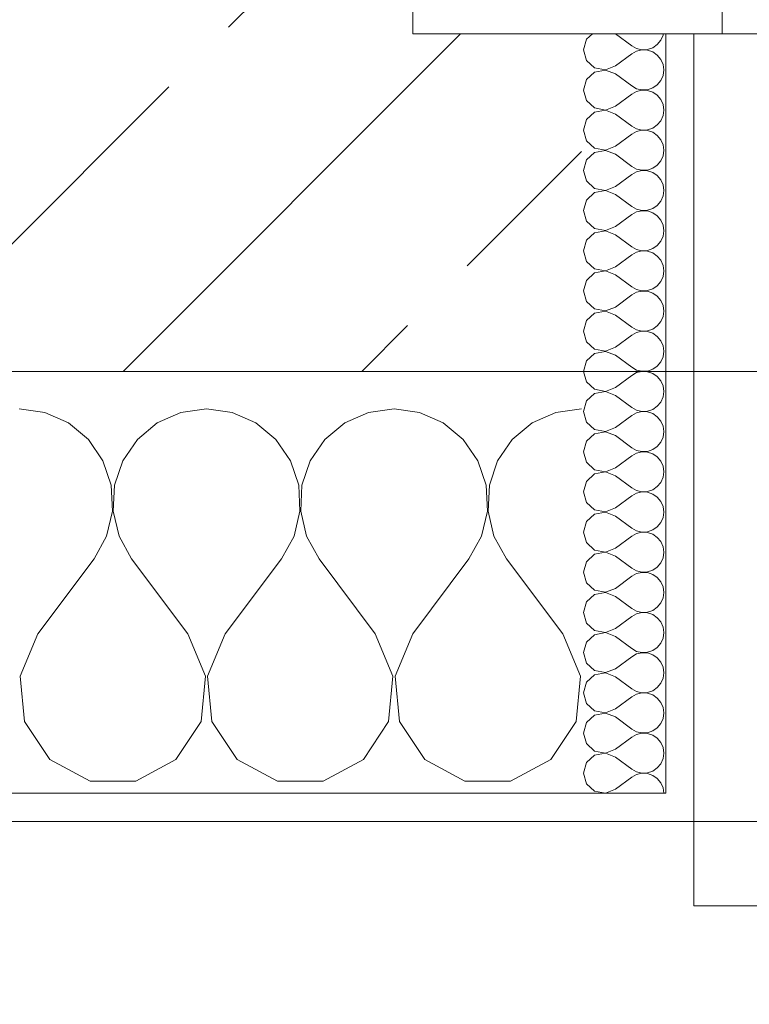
# Model space of a CAD drawing. Header units: metres. Extents: x -3.6 to 90.7, y -11.1 to 18.
# Tile 321 of 656: x 33.4 to 33.66, y -0.22 to 0.13. Entities that reach past the tile are written whole.
import ezdxf

# ---------------------------------------------------------------- set-up
doc = ezdxf.new("R2010")
doc.units = ezdxf.units.M
doc.header["$MEASUREMENT"] = 0
doc.linetypes.add('Strichlinie eng', pattern=[0.115, 0.075, -0.04])
doc.linetypes.add('Wipeout_Contour', pattern=[1, 0, -1])
for name, color, linetype in [('152 - Bemaßung_ Beschriftung.Ausbau', 7, 'Continuous'), ('603 - Struktur.Bodenplatte_ Decke Roh', 7, 'Continuous'), ('604 - Struktur.Wand Aussen', 7, 'Continuous')]:
    doc.layers.add(name, color=color, linetype=linetype)
doc.styles.add('ERSTELLTER_STIL_2', font='txt')
doc.dimstyles.new('ERSTELLTER_STIL__1', dxfattribs={"dimtxt": 0.1, "dimasz": 0.0532, "dimexe": 0.18, "dimexo": 0.0625, "dimgap": 0, "dimtad": 1, "dimzin": 0, "dimdsep": 46, "dimtxsty": 'ERSTELLTER_STIL_2', "dimblk": 'ARROWHEAD_2', "dimblk1": 'ARROWHEAD_2', "dimblk2": 'ARROWHEAD_2', "dimcen": 0.09, "dimse1": 1, "dimse2": 1, "dimclrd": 7, "dimclre": 7, "dimclrt": 7, "dimazin": 0, "dimtfac": 1, "dimtdec": 4, "dimtmove": 0, "dimatfit": 3, "dimfxl": 1, "dimtolj": 1, "dimtzin": 0, "dimarcsym": 0})
doc.dimstyles.new('ERSTELLTER_STIL__2', dxfattribs={"dimtxt": 0.1, "dimasz": 0.0532, "dimexe": 0.18, "dimexo": 0.0625, "dimgap": 0, "dimtad": 1, "dimzin": 0, "dimdsep": 46, "dimtxsty": 'ERSTELLTER_STIL_2', "dimblk": 'ARROWHEAD_2', "dimblk1": 'ARROWHEAD_2', "dimblk2": 'ARROWHEAD_2', "dimcen": 0.09, "dimse1": 1, "dimse2": 1, "dimclrd": 7, "dimclre": 7, "dimclrt": 7, "dimazin": 0, "dimtfac": 1, "dimtdec": 4, "dimtmove": 2, "dimatfit": 3, "dimfxl": 1, "dimtolj": 1, "dimtzin": 0, "dimarcsym": 0})
doc.dimstyles.new('ERSTELLTER_STIL__3', dxfattribs={"dimtxt": 0.1, "dimasz": 0.0532, "dimexe": 0.18, "dimexo": 0.0625, "dimgap": 0, "dimtad": 1, "dimtih": 1, "dimtoh": 1, "dimzin": 0, "dimdsep": 46, "dimtxsty": 'ERSTELLTER_STIL_2', "dimblk": 'ARROWHEAD_2', "dimblk1": 'ARROWHEAD_2', "dimblk2": 'ARROWHEAD_2', "dimcen": 0.09, "dimse1": 1, "dimse2": 1, "dimclrd": 7, "dimclre": 7, "dimclrt": 7, "dimazin": 0, "dimtfac": 1, "dimtdec": 4, "dimtmove": 0, "dimatfit": 3, "dimfxl": 1, "dimtolj": 1, "dimtzin": 0, "dimarcsym": 0})
pattern_1 = [(0, (0, 0), (0, 0.08660254), [0, -0.05]), (0, (0.025, 0.0433), (0, 0.08660254), [0, -0.05])]

# ---------------------------------------------------------------- blocks, each defined once
blk = doc.blocks.new('*X81')
at = {"layer": '604 - Struktur.Wand Aussen', "color": 7, "linetype": 'Continuous', "lineweight": 5}
for p, q in [((33.40911, -0.0096), (33.4, -0.00833)), ((33.41752, -0.01331), (33.40911, -0.0096)), ((33.45756, -0.0096), (33.44914, -0.01331)), ((33.46667, -0.00833), (33.45756, -0.0096)), ((33.47578, -0.0096), (33.46667, -0.00833)), ((33.48419, -0.01331), (33.47578, -0.0096)), ((33.52422, -0.0096), (33.51581, -0.01331)), ((33.53333, -0.00833), (33.52422, -0.0096)), ((33.54244, -0.0096), (33.53333, -0.00833)), ((33.55086, -0.01331), (33.54244, -0.0096)), ((33.59089, -0.0096), (33.58248, -0.01331)), ((33.6, -0.00833), (33.59089, -0.0096)), ((33.42461, -0.01918), (33.41752, -0.01331)), ((33.44914, -0.01331), (33.44206, -0.01918)), ((33.49127, -0.01918), (33.48419, -0.01331)), ((33.51581, -0.01331), (33.50873, -0.01918)), ((33.55794, -0.01918), (33.55086, -0.01331)), ((33.58248, -0.01331), (33.57539, -0.01918)), ((33.42981, -0.02676), (33.42461, -0.01918)), ((33.44206, -0.01918), (33.43685, -0.02676)), ((33.49648, -0.02676), (33.49127, -0.01918)), ((33.50873, -0.01918), (33.50352, -0.02676)), ((33.56315, -0.02676), (33.55794, -0.01918)), ((33.57539, -0.01918), (33.57019, -0.02676)), ((33.43275, -0.03547), (33.42981, -0.02676)), ((33.43685, -0.02676), (33.43391, -0.03547)), ((33.49942, -0.03547), (33.49648, -0.02676)), ((33.50352, -0.02676), (33.50058, -0.03547)), ((33.56609, -0.03547), (33.56315, -0.02676)), ((33.57019, -0.02676), (33.56725, -0.03547)), ((33.4332, -0.04466), (33.43275, -0.03547)), ((33.43391, -0.03547), (33.43347, -0.04466)), ((33.49987, -0.04466), (33.49942, -0.03547)), ((33.50058, -0.03547), (33.50013, -0.04466)), ((33.56653, -0.04466), (33.56609, -0.03547)), ((33.56725, -0.03547), (33.5668, -0.04466)), ((33.43112, -0.05362), (33.4332, -0.04466)), ((33.43347, -0.04466), (33.43555, -0.05362)), ((33.49778, -0.05362), (33.49987, -0.04466)), ((33.50013, -0.04466), (33.50222, -0.05362)), ((33.56445, -0.05362), (33.56653, -0.04466)), ((33.5668, -0.04466), (33.56888, -0.05362)), ((33.42667, -0.06167), (33.43112, -0.05362)), ((33.43555, -0.05362), (33.44, -0.06167)), ((33.49333, -0.06167), (33.49778, -0.05362)), ((33.50222, -0.05362), (33.50667, -0.06167)), ((33.56, -0.06167), (33.56445, -0.05362)), ((33.56888, -0.05362), (33.57333, -0.06167)), ((33.40667, -0.08833), (33.42667, -0.06167)), ((33.46, -0.08833), (33.44, -0.06167)), ((33.47333, -0.08833), (33.49333, -0.06167)), ((33.52667, -0.08833), (33.50667, -0.06167)), ((33.54, -0.08833), (33.56, -0.06167)), ((33.59333, -0.08833), (33.57333, -0.06167)), ((33.40667, -0.08833), (33.40038, -0.1033)), ((33.46629, -0.1033), (33.46, -0.08833)), ((33.47333, -0.08833), (33.46705, -0.1033)), ((33.53295, -0.1033), (33.52667, -0.08833)), ((33.54, -0.08833), (33.53371, -0.1033)), ((33.59962, -0.1033), (33.59333, -0.08833)), ((33.40038, -0.1033), (33.40192, -0.11947)), ((33.46475, -0.11947), (33.46629, -0.1033)), ((33.46705, -0.1033), (33.46858, -0.11947)), ((33.53142, -0.11947), (33.53295, -0.1033)), ((33.53371, -0.1033), (33.53525, -0.11947)), ((33.59808, -0.11947), (33.59962, -0.1033)), ((33.40192, -0.11947), (33.4109, -0.13299)), ((33.45576, -0.13299), (33.46475, -0.11947)), ((33.46858, -0.11947), (33.47757, -0.13299)), ((33.52243, -0.13299), (33.53142, -0.11947)), ((33.53525, -0.11947), (33.54424, -0.13299)), ((33.5891, -0.13299), (33.59808, -0.11947)), ((33.4109, -0.13299), (33.42521, -0.14066)), ((33.44145, -0.14066), (33.45576, -0.13299)), ((33.47757, -0.13299), (33.49188, -0.14066)), ((33.50812, -0.14066), (33.52243, -0.13299)), ((33.54424, -0.13299), (33.55855, -0.14066)), ((33.57479, -0.14066), (33.5891, -0.13299)), ((33.42521, -0.14066), (33.44145, -0.14066)), ((33.49188, -0.14066), (33.50812, -0.14066)), ((33.55855, -0.14066), (33.57479, -0.14066))]:
    blk.add_line(p, q, dxfattribs=at)
blk = doc.blocks.new('*X95')
at = {"layer": '604 - Struktur.Wand Aussen', "color": 7, "linetype": 'Continuous', "lineweight": 5}
for p, q in [((33.60178, 0.12304), (33.60071, 0.11929)), ((33.60392, 0.125), (33.60178, 0.12304)), ((33.61214, 0.125), (33.61786, 0.12071)), ((33.62696, 0.12116), (33.62822, 0.12267)), ((33.62822, 0.12267), (33.62901, 0.12448)), ((33.62901, 0.12448), (33.62909, 0.125)), ((33.60071, 0.11929), (33.60178, 0.11553)), ((33.61786, 0.12071), (33.61958, 0.11976)), ((33.61958, 0.11976), (33.6215, 0.11931)), ((33.6215, 0.11926), (33.61958, 0.11881)), ((33.6215, 0.11931), (33.62347, 0.11941)), ((33.62347, 0.11916), (33.6215, 0.11926)), ((33.62347, 0.11941), (33.62534, 0.12004)), ((33.62534, 0.11853), (33.62347, 0.11916)), ((33.62534, 0.12004), (33.62696, 0.12116)), ((33.60178, 0.11553), (33.60466, 0.1129)), ((33.61214, 0.11357), (33.61786, 0.11786)), ((33.61958, 0.11881), (33.61786, 0.11786)), ((33.62696, 0.11742), (33.62534, 0.11853)), ((33.62822, 0.1159), (33.62696, 0.11742)), ((33.62901, 0.11409), (33.62822, 0.1159)), ((33.60466, 0.1129), (33.6085, 0.11217)), ((33.6085, 0.11211), (33.60466, 0.11139)), ((33.6085, 0.11217), (33.61214, 0.11357)), ((33.61214, 0.11071), (33.6085, 0.11211)), ((33.62929, 0.11214), (33.62901, 0.11409)), ((33.62901, 0.11019), (33.62929, 0.11214)), ((33.60178, 0.10876), (33.60071, 0.105)), ((33.60466, 0.11139), (33.60178, 0.10876)), ((33.61214, 0.11071), (33.61786, 0.10643)), ((33.62822, 0.10839), (33.62901, 0.11019)), ((33.60071, 0.105), (33.60178, 0.10124)), ((33.61786, 0.10643), (33.61958, 0.10547)), ((33.61958, 0.10547), (33.6215, 0.10503)), ((33.6215, 0.10503), (33.62347, 0.10512)), ((33.62347, 0.10512), (33.62534, 0.10575)), ((33.62534, 0.10575), (33.62696, 0.10687)), ((33.62696, 0.10687), (33.62822, 0.10839)), ((33.61214, 0.09929), (33.61786, 0.10357)), ((33.61958, 0.10453), (33.61786, 0.10357)), ((33.6215, 0.10497), (33.61958, 0.10453)), ((33.62347, 0.10488), (33.6215, 0.10497)), ((33.62534, 0.10425), (33.62347, 0.10488)), ((33.62696, 0.10313), (33.62534, 0.10425)), ((33.62822, 0.10161), (33.62696, 0.10313)), ((33.62901, 0.09981), (33.62822, 0.10161)), ((33.60178, 0.10124), (33.60466, 0.09861)), ((33.60466, 0.09861), (33.6085, 0.09789)), ((33.6085, 0.09789), (33.61214, 0.09929)), ((33.62929, 0.09786), (33.62901, 0.09981)), ((33.60466, 0.0971), (33.60178, 0.09447)), ((33.6085, 0.09783), (33.60466, 0.0971)), ((33.61214, 0.09643), (33.6085, 0.09783)), ((33.61214, 0.09643), (33.61786, 0.09214)), ((33.62822, 0.0941), (33.62901, 0.09591)), ((33.62901, 0.09591), (33.62929, 0.09786)), ((33.60178, 0.09447), (33.60071, 0.09071)), ((33.61786, 0.09214), (33.61958, 0.09119)), ((33.61958, 0.09119), (33.6215, 0.09074)), ((33.62347, 0.09084), (33.62534, 0.09147)), ((33.62534, 0.09147), (33.62696, 0.09258)), ((33.62696, 0.09258), (33.62822, 0.0941)), ((33.60071, 0.09071), (33.60178, 0.08696)), ((33.61214, 0.085), (33.61786, 0.08929)), ((33.61958, 0.09024), (33.61786, 0.08929)), ((33.6215, 0.09069), (33.61958, 0.09024)), ((33.6215, 0.09074), (33.62347, 0.09084)), ((33.62347, 0.09059), (33.6215, 0.09069)), ((33.62534, 0.08996), (33.62347, 0.09059)), ((33.62696, 0.08884), (33.62534, 0.08996)), ((33.62822, 0.08733), (33.62696, 0.08884)), ((33.60178, 0.08696), (33.60466, 0.08433)), ((33.60466, 0.08433), (33.6085, 0.0836)), ((33.6085, 0.0836), (33.61214, 0.085)), ((33.62901, 0.08552), (33.62822, 0.08733)), ((33.62929, 0.08357), (33.62901, 0.08552)), ((33.60466, 0.08282), (33.60178, 0.08018)), ((33.6085, 0.08354), (33.60466, 0.08282)), ((33.61214, 0.08214), (33.6085, 0.08354)), ((33.61214, 0.08214), (33.61786, 0.07786)), ((33.62822, 0.07982), (33.62901, 0.08162)), ((33.62901, 0.08162), (33.62929, 0.08357)), ((33.60178, 0.08018), (33.60071, 0.07643)), ((33.61786, 0.07786), (33.61958, 0.0769)), ((33.62347, 0.07655), (33.62534, 0.07718)), ((33.62534, 0.07718), (33.62696, 0.0783)), ((33.62696, 0.0783), (33.62822, 0.07982)), ((33.60071, 0.07643), (33.60178, 0.07267)), ((33.61214, 0.07071), (33.61786, 0.075)), ((33.61958, 0.07595), (33.61786, 0.075)), ((33.61958, 0.0769), (33.6215, 0.07646)), ((33.6215, 0.0764), (33.61958, 0.07595)), ((33.6215, 0.07646), (33.62347, 0.07655)), ((33.62347, 0.0763), (33.6215, 0.0764)), ((33.62534, 0.07567), (33.62347, 0.0763)), ((33.62696, 0.07456), (33.62534, 0.07567)), ((33.62822, 0.07304), (33.62696, 0.07456)), ((33.60178, 0.07267), (33.60466, 0.07004)), ((33.60466, 0.07004), (33.6085, 0.06931)), ((33.6085, 0.06931), (33.61214, 0.07071)), ((33.62901, 0.07124), (33.62822, 0.07304)), ((33.62929, 0.06929), (33.62901, 0.07124)), ((33.60466, 0.06853), (33.60178, 0.0659)), ((33.6085, 0.06926), (33.60466, 0.06853)), ((33.61214, 0.06786), (33.6085, 0.06926)), ((33.61214, 0.06786), (33.61786, 0.06357)), ((33.62822, 0.06553), (33.62901, 0.06733)), ((33.62901, 0.06733), (33.62929, 0.06929)), ((33.60178, 0.0659), (33.60071, 0.06214)), ((33.61786, 0.06357), (33.61958, 0.06262)), ((33.62534, 0.0629), (33.62696, 0.06401)), ((33.62696, 0.06401), (33.62822, 0.06553)), ((33.60071, 0.06214), (33.60178, 0.05839)), ((33.61214, 0.05643), (33.61786, 0.06071)), ((33.61958, 0.06167), (33.61786, 0.06071)), ((33.61958, 0.06262), (33.6215, 0.06217)), ((33.6215, 0.06211), (33.61958, 0.06167)), ((33.6215, 0.06217), (33.62347, 0.06227)), ((33.62347, 0.06202), (33.6215, 0.06211)), ((33.62347, 0.06227), (33.62534, 0.0629)), ((33.62534, 0.06139), (33.62347, 0.06202)), ((33.62696, 0.06027), (33.62534, 0.06139)), ((33.62822, 0.05876), (33.62696, 0.06027)), ((33.60178, 0.05839), (33.60466, 0.05575)), ((33.6085, 0.05503), (33.61214, 0.05643)), ((33.62901, 0.05695), (33.62822, 0.05876)), ((33.62929, 0.055), (33.62901, 0.05695)), ((33.60466, 0.05425), (33.60178, 0.05161)), ((33.60466, 0.05575), (33.6085, 0.05503)), ((33.6085, 0.05497), (33.60466, 0.05425)), ((33.61214, 0.05357), (33.6085, 0.05497)), ((33.61214, 0.05357), (33.61786, 0.04929)), ((33.62822, 0.05124), (33.62901, 0.05305)), ((33.62901, 0.05305), (33.62929, 0.055)), ((33.60178, 0.05161), (33.60071, 0.04786)), ((33.61786, 0.04929), (33.61958, 0.04833)), ((33.62534, 0.04861), (33.62696, 0.04973)), ((33.62696, 0.04973), (33.62822, 0.05124)), ((33.60071, 0.04786), (33.60178, 0.0441)), ((33.61214, 0.04214), (33.61786, 0.04643)), ((33.61958, 0.04738), (33.61786, 0.04643)), ((33.61958, 0.04833), (33.6215, 0.04789)), ((33.6215, 0.04783), (33.61958, 0.04738)), ((33.6215, 0.04789), (33.62347, 0.04798)), ((33.62347, 0.04773), (33.6215, 0.04783)), ((33.62347, 0.04798), (33.62534, 0.04861)), ((33.62534, 0.0471), (33.62347, 0.04773)), ((33.62696, 0.04599), (33.62534, 0.0471)), ((33.62822, 0.04447), (33.62696, 0.04599)), ((33.60178, 0.0441), (33.60466, 0.04147)), ((33.6085, 0.04074), (33.61214, 0.04214)), ((33.62901, 0.04267), (33.62822, 0.04447)), ((33.62929, 0.04071), (33.62901, 0.04267)), ((33.60466, 0.03996), (33.60178, 0.03733)), ((33.60466, 0.04147), (33.6085, 0.04074)), ((33.6085, 0.04069), (33.60466, 0.03996)), ((33.61214, 0.03929), (33.6085, 0.04069)), ((33.61214, 0.03929), (33.61786, 0.035)), ((33.62822, 0.03696), (33.62901, 0.03876)), ((33.62901, 0.03876), (33.62929, 0.04071)), ((33.60178, 0.03733), (33.60071, 0.03357)), ((33.61786, 0.035), (33.61958, 0.03405)), ((33.62534, 0.03433), (33.62696, 0.03544)), ((33.62696, 0.03544), (33.62822, 0.03696)), ((33.60071, 0.03357), (33.60178, 0.02982)), ((33.61214, 0.02786), (33.61786, 0.03214)), ((33.61958, 0.0331), (33.61786, 0.03214)), ((33.61958, 0.03405), (33.6215, 0.0336)), ((33.6215, 0.03354), (33.61958, 0.0331)), ((33.6215, 0.0336), (33.62347, 0.0337)), ((33.62347, 0.03345), (33.6215, 0.03354)), ((33.62347, 0.0337), (33.62534, 0.03433)), ((33.62534, 0.03282), (33.62347, 0.03345)), ((33.62696, 0.0317), (33.62534, 0.03282)), ((33.62822, 0.03018), (33.62696, 0.0317)), ((33.60178, 0.02982), (33.60466, 0.02718)), ((33.62901, 0.02838), (33.62822, 0.03018)), ((33.62929, 0.02643), (33.62901, 0.02838)), ((33.60466, 0.02567), (33.60178, 0.02304)), ((33.60466, 0.02718), (33.6085, 0.02646)), ((33.6085, 0.0264), (33.60466, 0.02567)), ((33.6085, 0.02646), (33.61214, 0.02786)), ((33.61214, 0.025), (33.6085, 0.0264)), ((33.61214, 0.025), (33.61786, 0.02071)), ((33.62901, 0.02448), (33.62929, 0.02643)), ((33.60178, 0.02304), (33.60071, 0.01929)), ((33.62534, 0.02004), (33.62696, 0.02116)), ((33.62696, 0.02116), (33.62822, 0.02267)), ((33.62822, 0.02267), (33.62901, 0.02448)), ((33.60071, 0.01929), (33.60178, 0.01553)), ((33.61214, 0.01357), (33.61786, 0.01786)), ((33.61786, 0.02071), (33.61958, 0.01976)), ((33.61958, 0.01881), (33.61786, 0.01786)), ((33.61958, 0.01976), (33.6215, 0.01931)), ((33.6215, 0.01926), (33.61958, 0.01881)), ((33.6215, 0.01931), (33.62347, 0.01941)), ((33.62347, 0.01916), (33.6215, 0.01926)), ((33.62347, 0.01941), (33.62534, 0.02004)), ((33.62534, 0.01853), (33.62347, 0.01916)), ((33.62696, 0.01742), (33.62534, 0.01853)), ((33.60178, 0.01553), (33.60466, 0.0129)), ((33.62822, 0.0159), (33.62696, 0.01742)), ((33.62901, 0.01409), (33.62822, 0.0159)), ((33.62929, 0.01214), (33.62901, 0.01409)), ((33.60466, 0.01139), (33.60178, 0.00876)), ((33.60466, 0.0129), (33.6085, 0.01217)), ((33.6085, 0.01211), (33.60466, 0.01139)), ((33.6085, 0.01217), (33.61214, 0.01357)), ((33.61214, 0.01071), (33.6085, 0.01211)), ((33.61214, 0.01071), (33.61786, 0.00643)), ((33.62901, 0.01019), (33.62929, 0.01214)), ((33.60178, 0.00876), (33.60071, 0.005)), ((33.62696, 0.00687), (33.62822, 0.00839)), ((33.62822, 0.00839), (33.62901, 0.01019)), ((33.60071, 0.005), (33.60178, 0.00124)), ((33.61214, -0.00071), (33.61786, 0.00357)), ((33.61786, 0.00643), (33.61958, 0.00547)), ((33.61958, 0.00453), (33.61786, 0.00357)), ((33.61958, 0.00547), (33.6215, 0.00503)), ((33.6215, 0.00497), (33.61958, 0.00453)), ((33.6215, 0.00503), (33.62347, 0.00512)), ((33.62347, 0.00488), (33.6215, 0.00497)), ((33.62347, 0.00512), (33.62534, 0.00575)), ((33.62534, 0.00425), (33.62347, 0.00488)), ((33.62534, 0.00575), (33.62696, 0.00687)), ((33.62696, 0.00313), (33.62534, 0.00425)), ((33.60178, 0.00124), (33.60466, -0.00139)), ((33.62822, 0.00161), (33.62696, 0.00313)), ((33.62901, -0.00019), (33.62822, 0.00161)), ((33.60466, -0.0029), (33.60178, -0.00553)), ((33.60466, -0.00139), (33.6085, -0.00211)), ((33.6085, -0.00217), (33.60466, -0.0029)), ((33.6085, -0.00211), (33.61214, -0.00071)), ((33.61214, -0.00357), (33.6085, -0.00217)), ((33.62929, -0.00214), (33.62901, -0.00019)), ((33.62901, -0.00409), (33.62929, -0.00214)), ((33.60178, -0.00553), (33.60071, -0.00929)), ((33.61214, -0.00357), (33.61786, -0.00786)), ((33.62696, -0.00742), (33.62822, -0.0059)), ((33.62822, -0.0059), (33.62901, -0.00409)), ((33.60071, -0.00929), (33.60178, -0.01304)), ((33.61786, -0.00786), (33.61958, -0.00881)), ((33.61958, -0.00976), (33.61786, -0.01071)), ((33.61958, -0.00881), (33.6215, -0.00926)), ((33.6215, -0.00931), (33.61958, -0.00976)), ((33.6215, -0.00926), (33.62347, -0.00916)), ((33.62347, -0.00941), (33.6215, -0.00931)), ((33.62347, -0.00916), (33.62534, -0.00853)), ((33.62534, -0.01004), (33.62347, -0.00941)), ((33.62534, -0.00853), (33.62696, -0.00742)), ((33.62696, -0.01116), (33.62534, -0.01004)), ((33.60178, -0.01304), (33.60466, -0.01567)), ((33.61214, -0.015), (33.61786, -0.01071)), ((33.62822, -0.01267), (33.62696, -0.01116)), ((33.62901, -0.01448), (33.62822, -0.01267)), ((33.60466, -0.01718), (33.60178, -0.01982)), ((33.60466, -0.01567), (33.6085, -0.0164)), ((33.6085, -0.01646), (33.60466, -0.01718)), ((33.6085, -0.0164), (33.61214, -0.015)), ((33.61214, -0.01786), (33.6085, -0.01646)), ((33.62929, -0.01643), (33.62901, -0.01448)), ((33.62901, -0.01838), (33.62929, -0.01643)), ((33.60178, -0.01982), (33.60071, -0.02357)), ((33.61214, -0.01786), (33.61786, -0.02214)), ((33.62696, -0.0217), (33.62822, -0.02018)), ((33.62822, -0.02018), (33.62901, -0.01838)), ((33.60071, -0.02357), (33.60178, -0.02733)), ((33.61786, -0.02214), (33.61958, -0.0231)), ((33.61958, -0.02405), (33.61786, -0.025)), ((33.61958, -0.0231), (33.6215, -0.02354)), ((33.6215, -0.0236), (33.61958, -0.02405)), ((33.6215, -0.02354), (33.62347, -0.02345)), ((33.62347, -0.0237), (33.6215, -0.0236)), ((33.62347, -0.02345), (33.62534, -0.02282)), ((33.62534, -0.02433), (33.62347, -0.0237)), ((33.62534, -0.02282), (33.62696, -0.0217)), ((33.62696, -0.02544), (33.62534, -0.02433)), ((33.60178, -0.02733), (33.60466, -0.02996)), ((33.61214, -0.02929), (33.61786, -0.025)), ((33.62822, -0.02696), (33.62696, -0.02544)), ((33.62901, -0.02876), (33.62822, -0.02696)), ((33.60466, -0.03147), (33.60178, -0.0341)), ((33.60466, -0.02996), (33.6085, -0.03069)), ((33.6085, -0.03074), (33.60466, -0.03147)), ((33.6085, -0.03069), (33.61214, -0.02929)), ((33.61214, -0.03214), (33.6085, -0.03074)), ((33.62929, -0.03071), (33.62901, -0.02876)), ((33.62901, -0.03267), (33.62929, -0.03071)), ((33.60178, -0.0341), (33.60071, -0.03786)), ((33.61214, -0.03214), (33.61786, -0.03643)), ((33.62696, -0.03599), (33.62822, -0.03447)), ((33.62822, -0.03447), (33.62901, -0.03267)), ((33.60071, -0.03786), (33.60178, -0.04161)), ((33.61786, -0.03643), (33.61958, -0.03738)), ((33.61958, -0.03833), (33.61786, -0.03929)), ((33.61958, -0.03738), (33.6215, -0.03783)), ((33.6215, -0.03789), (33.61958, -0.03833)), ((33.6215, -0.03783), (33.62347, -0.03773)), ((33.62347, -0.03798), (33.6215, -0.03789)), ((33.62347, -0.03773), (33.62534, -0.0371)), ((33.62534, -0.03861), (33.62347, -0.03798)), ((33.62534, -0.0371), (33.62696, -0.03599)), ((33.60178, -0.04161), (33.60466, -0.04425)), ((33.61214, -0.04357), (33.61786, -0.03929)), ((33.62696, -0.03973), (33.62534, -0.03861)), ((33.62822, -0.04124), (33.62696, -0.03973)), ((33.62901, -0.04305), (33.62822, -0.04124)), ((33.60466, -0.04425), (33.6085, -0.04497)), ((33.6085, -0.04503), (33.60466, -0.04575)), ((33.6085, -0.04497), (33.61214, -0.04357)), ((33.61214, -0.04643), (33.6085, -0.04503)), ((33.62929, -0.045), (33.62901, -0.04305)), ((33.62901, -0.04695), (33.62929, -0.045)), ((33.60178, -0.04839), (33.60071, -0.05214)), ((33.60466, -0.04575), (33.60178, -0.04839)), ((33.61214, -0.04643), (33.61786, -0.05071)), ((33.62696, -0.05027), (33.62822, -0.04876)), ((33.62822, -0.04876), (33.62901, -0.04695)), ((33.60071, -0.05214), (33.60178, -0.0559)), ((33.61786, -0.05071), (33.61958, -0.05167)), ((33.61958, -0.05167), (33.6215, -0.05211)), ((33.6215, -0.05217), (33.61958, -0.05262)), ((33.6215, -0.05211), (33.62347, -0.05202)), ((33.62347, -0.05227), (33.6215, -0.05217)), ((33.62347, -0.05202), (33.62534, -0.05139)), ((33.62534, -0.0529), (33.62347, -0.05227)), ((33.62534, -0.05139), (33.62696, -0.05027)), ((33.60178, -0.0559), (33.60466, -0.05853)), ((33.61214, -0.05786), (33.61786, -0.05357)), ((33.61958, -0.05262), (33.61786, -0.05357)), ((33.62696, -0.05401), (33.62534, -0.0529)), ((33.62822, -0.05553), (33.62696, -0.05401)), ((33.62901, -0.05733), (33.62822, -0.05553)), ((33.60466, -0.05853), (33.6085, -0.05926)), ((33.6085, -0.05931), (33.60466, -0.06004)), ((33.6085, -0.05926), (33.61214, -0.05786)), ((33.61214, -0.06071), (33.6085, -0.05931)), ((33.62929, -0.05929), (33.62901, -0.05733)), ((33.62901, -0.06124), (33.62929, -0.05929)), ((33.60178, -0.06267), (33.60071, -0.06643)), ((33.60466, -0.06004), (33.60178, -0.06267)), ((33.61214, -0.06071), (33.61786, -0.065)), ((33.62822, -0.06304), (33.62901, -0.06124)), ((33.60071, -0.06643), (33.60178, -0.07018)), ((33.61786, -0.065), (33.61958, -0.06595)), ((33.61958, -0.06595), (33.6215, -0.0664)), ((33.6215, -0.06646), (33.61958, -0.0669)), ((33.6215, -0.0664), (33.62347, -0.0663)), ((33.62347, -0.06655), (33.6215, -0.06646)), ((33.62347, -0.0663), (33.62534, -0.06567)), ((33.62534, -0.06567), (33.62696, -0.06456)), ((33.62696, -0.06456), (33.62822, -0.06304)), ((33.61214, -0.07214), (33.61786, -0.06786)), ((33.61958, -0.0669), (33.61786, -0.06786)), ((33.62534, -0.06718), (33.62347, -0.06655)), ((33.62696, -0.0683), (33.62534, -0.06718)), ((33.62822, -0.06982), (33.62696, -0.0683)), ((33.62901, -0.07162), (33.62822, -0.06982)), ((33.60178, -0.07018), (33.60466, -0.07282)), ((33.60466, -0.07282), (33.6085, -0.07354)), ((33.6085, -0.07354), (33.61214, -0.07214)), ((33.62929, -0.07357), (33.62901, -0.07162)), ((33.60178, -0.07696), (33.60071, -0.08071)), ((33.60466, -0.07433), (33.60178, -0.07696)), ((33.6085, -0.0736), (33.60466, -0.07433)), ((33.61214, -0.075), (33.6085, -0.0736)), ((33.61214, -0.075), (33.61786, -0.07929)), ((33.62822, -0.07733), (33.62901, -0.07552)), ((33.62901, -0.07552), (33.62929, -0.07357)), ((33.61786, -0.07929), (33.61958, -0.08024)), ((33.61958, -0.08024), (33.6215, -0.08069)), ((33.62347, -0.08059), (33.62534, -0.07996)), ((33.62534, -0.07996), (33.62696, -0.07884)), ((33.62696, -0.07884), (33.62822, -0.07733)), ((33.60071, -0.08071), (33.60178, -0.08447)), ((33.61214, -0.08643), (33.61786, -0.08214)), ((33.61958, -0.08119), (33.61786, -0.08214)), ((33.6215, -0.08074), (33.61958, -0.08119)), ((33.6215, -0.08069), (33.62347, -0.08059)), ((33.62347, -0.08084), (33.6215, -0.08074)), ((33.62534, -0.08147), (33.62347, -0.08084)), ((33.62696, -0.08258), (33.62534, -0.08147)), ((33.62822, -0.0841), (33.62696, -0.08258)), ((33.60178, -0.08447), (33.60466, -0.0871)), ((33.60466, -0.0871), (33.6085, -0.08783)), ((33.6085, -0.08783), (33.61214, -0.08643)), ((33.62901, -0.08591), (33.62822, -0.0841)), ((33.62929, -0.08786), (33.62901, -0.08591)), ((33.60466, -0.08861), (33.60178, -0.09124)), ((33.6085, -0.08789), (33.60466, -0.08861)), ((33.61214, -0.08929), (33.6085, -0.08789)), ((33.61214, -0.08929), (33.61786, -0.09357)), ((33.62822, -0.09161), (33.62901, -0.08981)), ((33.62901, -0.08981), (33.62929, -0.08786)), ((33.60178, -0.09124), (33.60071, -0.095)), ((33.61786, -0.09357), (33.61958, -0.09453)), ((33.62347, -0.09488), (33.62534, -0.09425)), ((33.62534, -0.09425), (33.62696, -0.09313)), ((33.62696, -0.09313), (33.62822, -0.09161)), ((33.60071, -0.095), (33.60178, -0.09876)), ((33.61214, -0.10071), (33.61786, -0.09643)), ((33.61958, -0.09547), (33.61786, -0.09643)), ((33.61958, -0.09453), (33.6215, -0.09497)), ((33.6215, -0.09503), (33.61958, -0.09547)), ((33.6215, -0.09497), (33.62347, -0.09488)), ((33.62347, -0.09512), (33.6215, -0.09503)), ((33.62534, -0.09575), (33.62347, -0.09512)), ((33.62696, -0.09687), (33.62534, -0.09575)), ((33.62822, -0.09839), (33.62696, -0.09687)), ((33.60178, -0.09876), (33.60466, -0.10139)), ((33.60466, -0.10139), (33.6085, -0.10211)), ((33.6085, -0.10211), (33.61214, -0.10071)), ((33.62901, -0.10019), (33.62822, -0.09839)), ((33.62929, -0.10214), (33.62901, -0.10019)), ((33.60466, -0.1029), (33.60178, -0.10553)), ((33.6085, -0.10217), (33.60466, -0.1029)), ((33.61214, -0.10357), (33.6085, -0.10217)), ((33.61214, -0.10357), (33.61786, -0.10786)), ((33.62822, -0.1059), (33.62901, -0.10409)), ((33.62901, -0.10409), (33.62929, -0.10214)), ((33.60178, -0.10553), (33.60071, -0.10929)), ((33.61786, -0.10786), (33.61958, -0.10881)), ((33.62534, -0.10853), (33.62696, -0.10742)), ((33.62696, -0.10742), (33.62822, -0.1059)), ((33.60071, -0.10929), (33.60178, -0.11304)), ((33.61214, -0.115), (33.61786, -0.11071)), ((33.61958, -0.10976), (33.61786, -0.11071)), ((33.61958, -0.10881), (33.6215, -0.10926)), ((33.6215, -0.10931), (33.61958, -0.10976)), ((33.6215, -0.10926), (33.62347, -0.10916)), ((33.62347, -0.10941), (33.6215, -0.10931)), ((33.62347, -0.10916), (33.62534, -0.10853)), ((33.62534, -0.11004), (33.62347, -0.10941)), ((33.62696, -0.11116), (33.62534, -0.11004)), ((33.62822, -0.11267), (33.62696, -0.11116)), ((33.60178, -0.11304), (33.60466, -0.11567)), ((33.6085, -0.1164), (33.61214, -0.115)), ((33.62901, -0.11448), (33.62822, -0.11267)), ((33.62929, -0.11643), (33.62901, -0.11448)), ((33.60466, -0.11718), (33.60178, -0.11982)), ((33.60466, -0.11567), (33.6085, -0.1164)), ((33.6085, -0.11646), (33.60466, -0.11718)), ((33.61214, -0.11786), (33.6085, -0.11646)), ((33.61214, -0.11786), (33.61786, -0.12214)), ((33.62822, -0.12018), (33.62901, -0.11838)), ((33.62901, -0.11838), (33.62929, -0.11643)), ((33.60178, -0.11982), (33.60071, -0.12357)), ((33.61786, -0.12214), (33.61958, -0.1231)), ((33.62534, -0.12282), (33.62696, -0.1217)), ((33.62696, -0.1217), (33.62822, -0.12018)), ((33.60071, -0.12357), (33.60178, -0.12733)), ((33.61214, -0.12929), (33.61786, -0.125)), ((33.61958, -0.12405), (33.61786, -0.125)), ((33.61958, -0.1231), (33.6215, -0.12354)), ((33.6215, -0.1236), (33.61958, -0.12405)), ((33.6215, -0.12354), (33.62347, -0.12345)), ((33.62347, -0.1237), (33.6215, -0.1236)), ((33.62347, -0.12345), (33.62534, -0.12282)), ((33.62534, -0.12433), (33.62347, -0.1237)), ((33.62696, -0.12544), (33.62534, -0.12433)), ((33.62822, -0.12696), (33.62696, -0.12544)), ((33.60178, -0.12733), (33.60466, -0.12996)), ((33.6085, -0.13069), (33.61214, -0.12929)), ((33.62901, -0.12876), (33.62822, -0.12696)), ((33.62929, -0.13071), (33.62901, -0.12876)), ((33.60466, -0.13147), (33.60178, -0.1341)), ((33.60466, -0.12996), (33.6085, -0.13069)), ((33.6085, -0.13074), (33.60466, -0.13147)), ((33.61214, -0.13214), (33.6085, -0.13074)), ((33.61214, -0.13214), (33.61786, -0.13643)), ((33.62822, -0.13447), (33.62901, -0.13267)), ((33.62901, -0.13267), (33.62929, -0.13071)), ((33.60178, -0.1341), (33.60071, -0.13786)), ((33.61786, -0.13643), (33.61958, -0.13738)), ((33.62534, -0.1371), (33.62696, -0.13599)), ((33.62696, -0.13599), (33.62822, -0.13447)), ((33.60071, -0.13786), (33.60178, -0.14161)), ((33.61214, -0.14357), (33.61786, -0.13929)), ((33.61958, -0.13833), (33.61786, -0.13929)), ((33.61958, -0.13738), (33.6215, -0.13783)), ((33.6215, -0.13789), (33.61958, -0.13833)), ((33.6215, -0.13783), (33.62347, -0.13773)), ((33.62347, -0.13798), (33.6215, -0.13789)), ((33.62347, -0.13773), (33.62534, -0.1371)), ((33.62534, -0.13861), (33.62347, -0.13798)), ((33.62696, -0.13973), (33.62534, -0.13861)), ((33.62822, -0.14124), (33.62696, -0.13973)), ((33.60178, -0.14161), (33.60466, -0.14425)), ((33.62901, -0.14305), (33.62822, -0.14124)), ((33.62929, -0.145), (33.62901, -0.14305)), ((33.60466, -0.14425), (33.6085, -0.14497)), ((33.6085, -0.14497), (33.61214, -0.14357))]:
    blk.add_line(p, q, dxfattribs=at)
blk = doc.blocks.new('*D352')
at = {"layer": '152 - Bemaßung_ Beschriftung.Ausbau', "color": 7, "linetype": 'Continuous', "lineweight": 5}
for p, q in [((-1.71, 0.02521), (-1.64, -0.01521)), ((-1.675, -0.145), (-1.675, 0.005)), ((-1.71, -0.12479), (-1.64, -0.16521)), ((-1.6225, -0.145), (-1.7275, -0.145)), ((-1.675, -0.17923), (-1.675, -0.145))]:
    blk.add_line(p, q, dxfattribs=at)
at = {"layer": '152 - Bemaßung_ Beschriftung.Ausbau', "color": 7, "lineweight": 5, "insert": (-1.68664, -0.14589), "char_height": 0.1, "attachment_point": 7, "rotation": 90, "style": 'ERSTELLTER_STIL_2'}
blk.add_mtext('\\A1;{\\pql;\\fArial|b0|i0|c0|p38;15}', dxfattribs=at)
blk = doc.blocks.new('ARROWHEAD_2')
at = {"color": 0, "linetype": 'Continuous', "lineweight": 0}
for p, q in [((-0.3781, -0.655), (0.3781, 0.655)), ((0, 0), (-1, 0))]:
    blk.add_line(p, q, dxfattribs=at)
blk = doc.blocks.new('*D353')
at = {"layer": '152 - Bemaßung_ Beschriftung.Ausbau', "color": 7, "linetype": 'Continuous', "lineweight": 5}
for p, q in [((-1.71, 0.02521), (-1.64, -0.01521)), ((-1.675, -0.145), (-1.675, 0.005))]:
    blk.add_line(p, q, dxfattribs=at)
blk = doc.blocks.new('*D362')
at = {"layer": '152 - Bemaßung_ Beschriftung.Ausbau', "color": 7, "linetype": 'Continuous', "lineweight": 5}
for p, q in [((-2.21, 0.02521), (-2.14, -0.01521)), ((-2.175, -0.145), (-2.175, 0.005)), ((-2.21, -0.12479), (-2.14, -0.16521)), ((-2.1225, -0.145), (-2.2275, -0.145)), ((-2.175, -0.17923), (-2.175, -0.145))]:
    blk.add_line(p, q, dxfattribs=at)
at = {"layer": '152 - Bemaßung_ Beschriftung.Ausbau', "color": 7, "lineweight": 5, "insert": (-2.1845, -0.14511), "char_height": 0.1, "attachment_point": 7, "rotation": 90, "style": 'ERSTELLTER_STIL_2'}
blk.add_mtext('\\A1;{\\pql;\\fArial|b0|i0|c0|p38;15}', dxfattribs=at)
blk = doc.blocks.new('*D363')
at = {"layer": '152 - Bemaßung_ Beschriftung.Ausbau', "color": 7, "linetype": 'Continuous', "lineweight": 5}
for p, q in [((-2.21, 0.27019), (-2.14, 0.22978)), ((-2.14, 0.22479), (-2.21, 0.26521)), ((-2.1225, 0.245), (-2.2275, 0.245)), ((-2.175, 0.005), (-2.175, 0.245)), ((-2.21, 0.02521), (-2.14, -0.01521)), ((-2.1225, 0.005), (-2.2275, 0.005)), ((-2.175, -0.145), (-2.175, 0.005))]:
    blk.add_line(p, q, dxfattribs=at)
at = {"layer": '152 - Bemaßung_ Beschriftung.Ausbau', "color": 7, "lineweight": 5, "insert": (-2.195, 0.04911), "char_height": 0.1, "attachment_point": 7, "rotation": 90, "style": 'ERSTELLTER_STIL_2'}
blk.add_mtext('\\A1;{\\pql;\\fArial|b0|i0|c0|p38;24}', dxfattribs=at)
blk = doc.blocks.new('*D395')
at = {"layer": '152 - Bemaßung_ Beschriftung.Ausbau', "color": 7, "linetype": 'Continuous', "lineweight": 5}
for p, q in [((32.34, -4.1125), (32.34, -4.0075)), ((33.54, -4.1125), (33.54, -4.0075)), ((32.36021, -4.025), (32.31979, -4.095)), ((33.56021, -4.025), (33.51979, -4.095)), ((32.34, -4.06), (33.54, -4.06))]:
    blk.add_line(p, q, dxfattribs=at)
at = {"layer": '152 - Bemaßung_ Beschriftung.Ausbau', "color": 7, "lineweight": 5, "insert": (32.80697, -4.04), "char_height": 0.1, "attachment_point": 7, "style": 'ERSTELLTER_STIL_2'}
blk.add_mtext('\\A1;{\\pql;\\fArial|b0|i0|c0|p38;1,20}', dxfattribs=at)
blk = doc.blocks.new('*D396')
at = {"layer": '152 - Bemaßung_ Beschriftung.Ausbau', "color": 7, "linetype": 'Continuous', "lineweight": 5}
for p, q in [((33.54, -4.1125), (33.54, -4.0075)), ((35.94, -4.1125), (35.94, -4.0075)), ((33.56021, -4.025), (33.51979, -4.095)), ((35.96021, -4.025), (35.91979, -4.095)), ((33.54, -4.06), (35.94, -4.06))]:
    blk.add_line(p, q, dxfattribs=at)
at = {"layer": '152 - Bemaßung_ Beschriftung.Ausbau', "color": 7, "lineweight": 5, "char_height": 0.1, "attachment_point": 7, "style": 'ERSTELLTER_STIL_2'}
for s, insert in [('\\A1;{\\pql;\\fArial|b0|i0|c0|p38;2,40}', (34.60697, -4.04)), ('\\A1;{\\pql;\\fArial|b0|i0|c0|p38;2,01}', (34.60697, -4.18))]:
    blk.add_mtext(s, dxfattribs=dict(at, insert=insert))
blk = doc.blocks.new('*D434')
at = {"layer": '152 - Bemaßung_ Beschriftung.Ausbau', "color": 7, "linetype": 'Continuous', "lineweight": 5}
for p, q in [((29.41, -4.6125), (29.41, -4.5075)), ((36.45497, -4.6125), (36.45497, -4.5075)), ((29.43021, -4.525), (29.38979, -4.595)), ((36.47518, -4.525), (36.43477, -4.595)), ((29.41, -4.56), (36.45497, -4.56))]:
    blk.add_line(p, q, dxfattribs=at)
at = {"layer": '152 - Bemaßung_ Beschriftung.Ausbau', "color": 7, "lineweight": 5, "char_height": 0.1, "attachment_point": 7, "style": 'ERSTELLTER_STIL_2'}
for s, insert in [('\\A1;{\\pql;\\fArial|b0|i0|c0|p38;7,04\\fArial|b0|i0|c0|p38;\\A1{\\H.66x;\\S5^  ;}}', (32.69853, -4.55941)), ('\\A1;{\\pql;\\fArial|b0|i0|c0|p38;15}', (36.28297, -4.54))]:
    blk.add_mtext(s, dxfattribs=dict(at, insert=insert))
blk = doc.blocks.new('*D475')
at = {"layer": '152 - Bemaßung_ Beschriftung.Ausbau', "color": 7, "linetype": 'Continuous', "lineweight": 5}
for p, q in [((33.07999, -5.1125), (33.07999, -5.0075)), ((36.37999, -5.1125), (36.37999, -5.0075)), ((33.1002, -5.025), (33.05978, -5.095)), ((36.4002, -5.025), (36.35978, -5.095)), ((33.07999, -5.06), (36.37999, -5.06))]:
    blk.add_line(p, q, dxfattribs=at)
at = {"layer": '152 - Bemaßung_ Beschriftung.Ausbau', "color": 7, "lineweight": 5, "insert": (34.59696, -5.04), "char_height": 0.1, "attachment_point": 7, "style": 'ERSTELLTER_STIL_2'}
blk.add_mtext('\\A1;{\\pql;\\fArial|b0|i0|c0|p38;3,30}', dxfattribs=at)
blk = doc.blocks.new('*D494')
at = {"layer": '152 - Bemaßung_ Beschriftung.Ausbau', "color": 7, "linetype": 'Continuous', "lineweight": 5}
for p, q in [((-0.165, -5.6125), (-0.165, -5.5075)), ((62.42503, -5.6125), (62.42503, -5.5075)), ((-0.14479, -5.525), (-0.18521, -5.595)), ((62.40482, -5.595), (62.44523, -5.525)), ((-0.19923, -5.56), (-0.165, -5.56)), ((-0.165, -5.56), (62.42503, -5.56)), ((62.42503, -5.56), (62.45926, -5.56))]:
    blk.add_line(p, q, dxfattribs=at)
at = {"layer": '152 - Bemaßung_ Beschriftung.Ausbau', "color": 7, "lineweight": 5, "insert": (30.95904, -5.54), "char_height": 0.1, "attachment_point": 7, "style": 'ERSTELLTER_STIL_2'}
blk.add_mtext('\\A1;{\\pql;\\fArial|b0|i0|c0|p38;62,59}', dxfattribs=at)
blk = doc.blocks.new('*D611')
at = {"layer": '152 - Bemaßung_ Beschriftung.Ausbau', "color": 7, "linetype": 'Continuous', "lineweight": 5}
for p, q in [((45.78033, 0.245), (45.78033, 3.72)), ((45.74533, 0.26521), (45.81533, 0.22479)), ((45.83283, 0.245), (45.72783, 0.245)), ((45.78033, 0.005), (45.78033, 0.245)), ((45.74533, 0.02521), (45.81533, -0.01521)), ((45.83283, 0.005), (45.72783, 0.005)), ((45.78033, -0.02923), (45.78033, 0.005))]:
    blk.add_line(p, q, dxfattribs=at)
at = {"color": 254, "linetype": 'Wipeout_Contour', "lineweight": 0, "ltscale": 182.85335}
blk.add_wipeout([(45.78176, 0.02769), (45.78176, 0.22231), (45.6389, 0.22231), (45.6389, 0.02769)], dxfattribs=at).dxf.layer = '152 - Bemaßung_ Beschriftung.Ausbau'
at = {"layer": '152 - Bemaßung_ Beschriftung.Ausbau', "color": 7, "lineweight": 5, "insert": (45.76033, 0.04911), "char_height": 0.1, "attachment_point": 7, "rotation": 90, "style": 'ERSTELLTER_STIL_2'}
blk.add_mtext('\\A1;{\\pql;\\fArial|b0|i0|c0|p38;24}', dxfattribs=at)
blk = doc.blocks.new('*D616')
at = {"layer": '152 - Bemaßung_ Beschriftung.Ausbau', "color": 7, "linetype": 'Continuous', "lineweight": 5}
for p, q in [((44.30621, 0.73019), (44.37621, 0.68977)), ((44.34121, 0.245), (44.34121, 0.70998)), ((44.30621, 0.26521), (44.37621, 0.22479)), ((44.39371, 0.245), (44.28871, 0.245)), ((44.34121, 0.21077), (44.34121, 0.245))]:
    blk.add_line(p, q, dxfattribs=at)
at = {"layer": '152 - Bemaßung_ Beschriftung.Ausbau', "color": 7, "lineweight": 5, "char_height": 0.1, "attachment_point": 7, "rotation": 90, "style": 'ERSTELLTER_STIL_2'}
for s, insert in [('\\A1;{\\pql;\\fArial|b0|i0|c0|p38;13}', (44.32121, 0.53798)), ('\\A1;{\\pql;\\fArial|b0|i0|c0|p38;46\\fArial|b0|i0|c0|p38;\\A1{\\H.66x;\\S5^  ;}}', (44.32286, 0.02291))]:
    blk.add_mtext(s, dxfattribs=dict(at, insert=insert))

msp = doc.modelspace()

# ---------------------------------------------------------------- hatches: boundary and pattern name
at = {"layer": '604 - Struktur.Wand Aussen', "linetype": 'Continuous', "lineweight": 0, "true_color": 0x000000}
h = msp.add_hatch(dxfattribs=at)
h.set_pattern_fill('Beton__Stahlbeton_0001', color=18, style=0, pattern_type=2)
h.set_pattern_definition([(45, (0, 0), (-0.0848528, 0.0848528), []), (45, (-0.04243, 0.04243), (-0.0848528, 0.0848528), [0.09, -0.03])])
h.paths.add_polyline_path([(32.34, 0.125), (32.28, 0.125), (32.28, 0.005), (33.6, 0.005), (33.6, 0.125), (33.54, 0.125), (33.54, 0.195), (33.54, 0.245), (32.34, 0.245), (32.34, 0.195)])
h = msp.add_hatch(dxfattribs=at)
h.set_pattern_fill('Verputz_0001', color=18, style=0, pattern_type=2)
h.set_pattern_definition(pattern_1)
h.paths.add_polyline_path([(33.63, -0.155), (33.64, -0.155), (33.64, 0.125), (33.63, 0.125)])
h = msp.add_hatch(dxfattribs=at)
h.set_pattern_fill('Verputz_0001', color=18, style=0, pattern_type=2)
h.set_pattern_definition(pattern_1)
h.paths.add_polyline_path([(32.25, -0.155), (33.63, -0.155), (33.63, -0.145), (32.25, -0.145)])

# ---------------------------------------------------------------- linework, layer by layer
at = {"layer": '603 - Struktur.Bodenplatte_ Decke Roh', "color": 7, "linetype": 'Continuous', "lineweight": 18, "flags": 128}
msp.add_lwpolyline([(-0.015, 0.005), (62.27503, 0.005), (62.27503, 13.695), (50.77999, 13.695), (50.77999, 13.455), (50.77999, 12.99998), (50.84002, 12.99998), (50.84002, 8.58498), (49.03003, 8.58498), (49.03003, 8.72498), (47.41002, 8.72498), (47.41002, 12.99998), (47.47999, 12.99998), (47.47999, 13.455), (47.47999, 13.695), (14.77999, 13.695)], dxfattribs=at)
at = {"layer": '604 - Struktur.Wand Aussen', "color": 7, "linetype": 'Continuous', "lineweight": 13}
for p, q in [((33.54, 0.125), (33.54, 0.195)), ((33.54, 0.125), (33.54, 0.195)), ((33.54, 0.125), (33.54, 0.195)), ((33.65, 0.135), (33.65, 0.125)), ((33.54, 0.125), (33.6, 0.125)), ((33.65, 0.125), (33.54, 0.125)), ((33.54, 0.125), (33.6, 0.125)), ((33.54, 0.125), (33.6, 0.125)), ((34.2, 0.125), (33.65, 0.125)), ((32.28, 0.005), (33.6, 0.005))]:
    msp.add_line(p, q, dxfattribs=at)
at = {"layer": '604 - Struktur.Wand Aussen', "color": 7, "linetype": 'Continuous', "lineweight": 5}
for p, q in [((33.6, 0.125), (33.63, 0.125)), ((33.6, 0.125), (33.63, 0.125)), ((33.6, 0.125), (33.63, 0.125)), ((33.63, 0.125), (33.64, 0.125)), ((33.63, 0.125), (33.63, -0.145)), ((33.63, -0.145), (33.63, 0.125)), ((33.63, 0.125), (33.64, 0.125)), ((33.63, 0.125), (33.64, 0.125)), ((33.64, 0.005), (33.64, 0.125)), ((33.64, 0.005), (33.64, 0.125)), ((33.64, -0.005), (33.64, 0.005)), ((33.64, -0.005), (33.64, 0.005)), ((33.64, -0.145), (33.64, -0.005)), ((33.64, -0.145), (33.64, -0.005)), ((32.28, -0.145), (33.6, -0.145)), ((33.6, -0.145), (33.63, -0.145)), ((33.64, -0.155), (33.64, -0.145)), ((33.64, -0.155), (33.64, -0.145)), ((33.63, -0.155), (33.64, -0.155))]:
    msp.add_line(p, q, dxfattribs=at)
at = {"layer": '604 - Struktur.Wand Aussen', "color": 7, "linetype": 'Continuous', "lineweight": 9}
for p, q in [((33.64, -0.155), (33.64, -0.185)), ((33.64, -0.185), (35.84, -0.185))]:
    msp.add_line(p, q, dxfattribs=at)
at = {"layer": '604 - Struktur.Wand Aussen', "color": 7, "linetype": 'Strichlinie eng', "lineweight": 9}
msp.add_line((33.64, -0.155), (35.84, -0.155), dxfattribs=at)
at = {"layer": '604 - Struktur.Wand Aussen', "color": 7, "linetype": 'Continuous', "lineweight": 5, "flags": 128}
msp.add_lwpolyline([(32.25, -0.155), (33.63, -0.155)], dxfattribs=at)

# ---------------------------------------------------------------- block references
at = {"layer": '604 - Struktur.Wand Aussen', "color": 7, "lineweight": 18}
for name in ['*X95', '*X81']:
    msp.add_blockref(name, (0, 0), dxfattribs=at)

# ---------------------------------------------------------------- dimensions: what is measured, and where the dimension line sits
at = {"layer": '152 - Bemaßung_ Beschriftung.Ausbau', "color": 7, "linetype": 'Continuous', "lineweight": 5}
for base, p1, p2, picture, middle in [((36.45497, -4.56), (29.41, 3.11974), (36.45497, 3.25474), '*D434', (32.96347, -4.49)), ((36.37999, -5.06), (33.07999, 0.69998), (36.37999, 0.69998), '*D475', (34.72684, -4.99)), ((33.54, -4.06), (32.34, 0.125), (33.54, 0.125), '*D395', (32.93685, -3.99)), ((35.94, -4.06), (33.54, 0.125), (35.94, 0.125), '*D396', (34.73685, -3.99)), ((62.42503, -5.56), (-0.165, -0.145), (62.42503, -0.145), '*D494', (31.12704, -5.49))]:
    dim = msp.add_linear_dim(base=base, p1=p1, p2=p2, dimstyle='ERSTELLTER_STIL__3', dxfattribs=at)
    dim.commit()
    dim.dimension.update_dxf_attribs({"geometry": picture, "text_midpoint": middle, "dimtype": 160})
for base, p1, p2, dimstyle, picture, middle in [((-2.175, 0.245), (62.27503, 0.005), (0.68999, 0.245), 'ERSTELLTER_STIL__1', '*D363', (-2.245, 0.12535)), ((-2.175, 0.005), (-0.165, -0.145), (62.27503, 0.005), 'ERSTELLTER_STIL__2', '*D362', (-2.2345, -0.06888)), ((-1.675, 0.005), (-0.165, -0.145), (62.27503, 0.005), 'ERSTELLTER_STIL__2', '*D352', (-1.73664, -0.06965)), ((-1.675, 0.005), (62.275025, 0.005), (-0.015, 0.005), 'ERSTELLTER_STIL__1', '*D353', (-1.7450000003, 0.001853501))]:
    dim = msp.add_linear_dim(base=base, p1=p1, p2=p2, angle=90, dimstyle=dimstyle, dxfattribs=at)
    dim.commit()
    dim.dimension.update_dxf_attribs({"geometry": picture, "text_midpoint": middle, "dimtype": 160, "text_rotation": 90})

# ---------------------------------------------------------------- next in the draw order: dimensions: what is measured, and where the dimension line sits
dim = msp.add_linear_dim(base=(45.78033, 0.245), p1=(45.78033, 0.005), p2=(22.1775, 0.245), angle=90, dimstyle='ERSTELLTER_STIL__1', dxfattribs=at)
dim.commit()
dim.dimension.update_dxf_attribs({"geometry": '*D611', "text_midpoint": (45.71033, 0.12535), "dimtype": 160, "text_rotation": 90})

# ---------------------------------------------------------------- next in the draw order: dimensions: what is measured, and where the dimension line sits
dim = msp.add_linear_dim(base=(44.34121, 0.70998), p1=(22.1775, 0.245), p2=(43.96499, 0.70998), angle=90, dimstyle='ERSTELLTER_STIL__1', dxfattribs=at)
dim.commit()
dim.dimension.update_dxf_attribs({"geometry": '*D616', "text_midpoint": (44.27121, 0.23421), "dimtype": 160, "text_rotation": 90})

doc.saveas('drawing.dxf')
